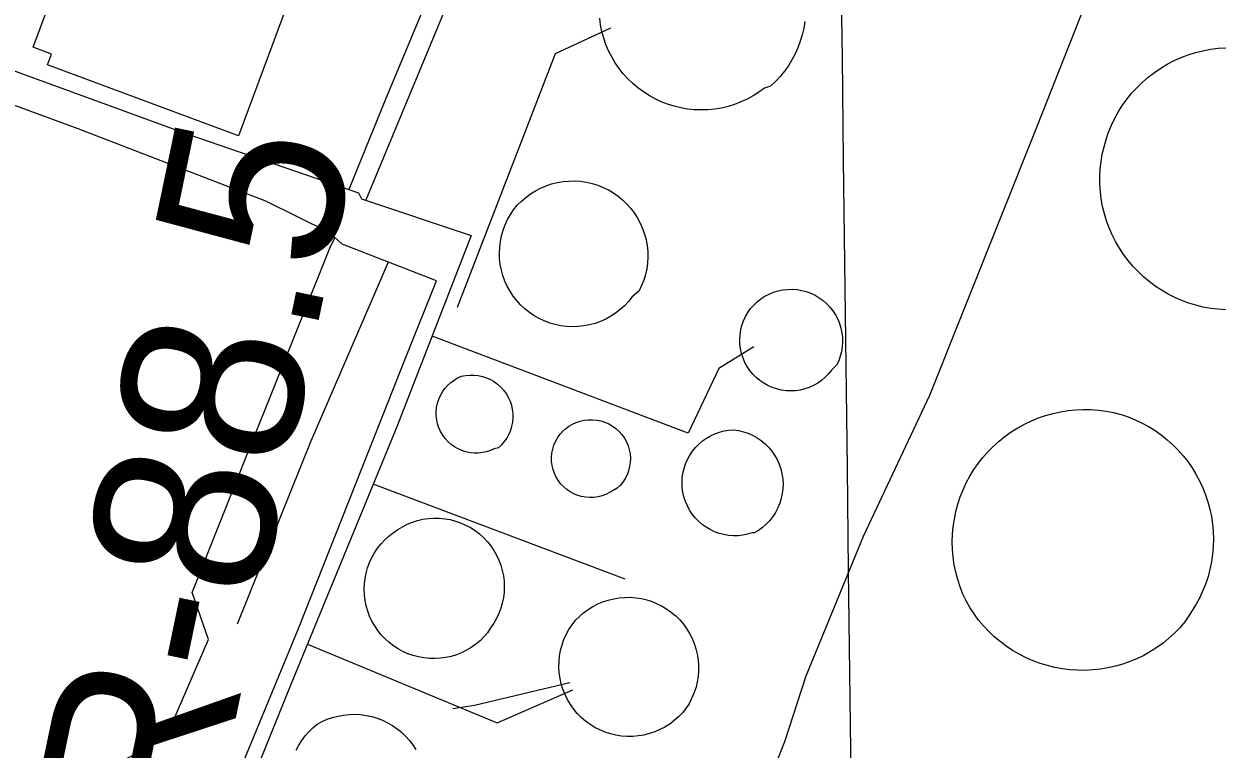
# Model space of a CAD drawing. Extents: x 3704301 to 3742427, y 506229 to 532009.
# Drawn here: x 3713333 to 3713884, y 523132 to 523466 of the extents above; entities that cross this region are included whole.
import ezdxf

# ---------------------------------------------------------------- set-up
doc = ezdxf.new("R2010")
doc.units = 0
for name, color, linetype in [('V-BLDG-OTLN', 7, 'Continuous'), ('V-DOMW-TANK', 7, 'Continuous'), ('V-GRID-MAJR', 7, 'Continuous'), ('V-RIVR-RANG-IDEN', 7, 'Continuous'), ('V-UTIL-LINE', 7, 'Continuous')]:
    doc.layers.add(name, color=color, linetype=linetype)

msp = doc.modelspace()

# ---------------------------------------------------------------- linework, layer by layer
at = {"layer": 'V-BLDG-OTLN'}
msp.add_lwpolyline([(3713362.18, 523504.37), (3713452.81, 523470.63), (3713432.01, 523414.77), (3713343.87, 523447.58), (3713345.7, 523452.5), (3713337.32, 523455.62), (3713355.19, 523503.62), (3713361.09, 523501.42)], close=True, dxfattribs=at)
at = {"layer": 'V-DOMW-TANK'}
for points in [[(3713693.17, 523467.5), (3713692.67, 523464.41), (3713691.97, 523461.35), (3713691.08, 523458.35), (3713689.98, 523455.41), (3713688.7, 523452.55), (3713687.23, 523449.78), (3713685.58, 523447.11), (3713683.77, 523444.56), (3713681.78, 523442.13), (3713679.65, 523439.83), (3713677.36, 523437.69), (3713674.53, 523436.74), (3713672, 523434.88), (3713669.34, 523433.19), (3713666.58, 523431.69), (3713663.72, 523430.37), (3713660.78, 523429.25), (3713657.78, 523428.33), (3713654.72, 523427.6), (3713651.62, 523427.09), (3713648.49, 523426.78), (3713645.34, 523426.68), (3713642.2, 523426.79), (3713639.07, 523427.11), (3713635.97, 523427.64), (3713632.91, 523428.38), (3713629.91, 523429.32), (3713626.98, 523430.45), (3713624.13, 523431.78), (3713621.37, 523433.3), (3713618.72, 523434.99), (3713616.19, 523436.86), (3713613.8, 523438.9), (3713611.54, 523441.09), (3713609.43, 523443.42), (3713607.48, 523445.89), (3713605.71, 523448.49), (3713604.11, 523451.2), (3713602.69, 523454.01), (3713601.47, 523456.9), (3713600.44, 523459.88), (3713599.61, 523462.91), (3713598.99, 523465.99), (3713598.57, 523469.11)], [(3713887.21, 523334.51), (3713883.75, 523334.74), (3713880.3, 523335.16), (3713876.89, 523335.79), (3713873.52, 523336.61), (3713870.2, 523337.62), (3713866.94, 523338.82), (3713863.76, 523340.21), (3713860.67, 523341.78), (3713857.67, 523343.52), (3713854.78, 523345.43), (3713852, 523347.51), (3713849.34, 523349.75), (3713846.82, 523352.13), (3713844.44, 523354.65), (3713842.21, 523357.31), (3713840.13, 523360.09), (3713838.22, 523362.99), (3713836.48, 523365.99), (3713834.92, 523369.09), (3713833.54, 523372.27), (3713832.34, 523375.53), (3713831.33, 523378.85), (3713830.52, 523382.22), (3713829.9, 523385.63), (3713829.48, 523389.08), (3713829.25, 523392.54), (3713829.23, 523396.01), (3713829.41, 523399.48), (3713829.79, 523402.92), (3713830.36, 523406.35), (3713831.14, 523409.73), (3713832.1, 523413.07), (3713833.24, 523416.4), (3713834.58, 523419.67), (3713836.1, 523422.85), (3713837.81, 523425.93), (3713839.7, 523428.91), (3713841.76, 523431.78), (3713843.99, 523434.52), (3713846.37, 523437.12), (3713848.9, 523439.58), (3713851.57, 523441.89), (3713854.37, 523444.04), (3713857.3, 523446.02), (3713860.33, 523447.82), (3713863.46, 523449.44), (3713866.69, 523450.88), (3713869.99, 523452.13), (3713873.36, 523453.18), (3713876.79, 523454.03), (3713880.26, 523454.68), (3713883.76, 523455.13), (3713887.29, 523455.37)], [(3713881.2, 523221.77), (3713880.7, 523218.33), (3713880.01, 523214.92), (3713879.12, 523211.55), (3713878.03, 523208.24), (3713876.76, 523205), (3713875.31, 523201.84), (3713873.67, 523198.76), (3713871.86, 523195.79), (3713869.88, 523192.92), (3713868.47, 523190.56), (3713866.16, 523187.91), (3713863.71, 523185.39), (3713861.11, 523183.02), (3713858.38, 523180.8), (3713855.53, 523178.74), (3713852.56, 523176.86), (3713849.49, 523175.14), (3713846.33, 523173.6), (3713843.08, 523172.26), (3713839.76, 523171.09), (3713836.37, 523170.12), (3713832.94, 523169.35), (3713829.47, 523168.78), (3713825.97, 523168.4), (3713822.46, 523168.23), (3713818.94, 523168.27), (3713815.43, 523168.5), (3713811.94, 523168.94), (3713808.48, 523169.57), (3713805.06, 523170.41), (3713801.7, 523171.43), (3713798.4, 523172.66), (3713795.18, 523174.07), (3713792.04, 523175.66), (3713789, 523177.43), (3713786.06, 523179.37), (3713783.25, 523181.48), (3713780.56, 523183.75), (3713778, 523186.17), (3713775.59, 523188.73), (3713773.33, 523191.42), (3713771.23, 523194.24), (3713769.29, 523197.18), (3713767.53, 523200.22), (3713766.06, 523203.43), (3713764.77, 523206.71), (3713763.68, 523210.07), (3713762.78, 523213.48), (3713762.08, 523216.93), (3713761.58, 523220.42), (3713761.28, 523223.93), (3713761.19, 523227.46), (3713761.29, 523230.98), (3713761.6, 523234.49), (3713762.12, 523237.98), (3713762.83, 523241.44), (3713763.74, 523244.84), (3713764.84, 523248.19), (3713766.14, 523251.47), (3713767.62, 523254.67), (3713769.29, 523257.78), (3713771.13, 523260.79), (3713773.14, 523263.68), (3713775.31, 523266.46), (3713777.65, 523269.1), (3713780.12, 523271.61), (3713782.75, 523273.97), (3713785.5, 523276.17), (3713788.37, 523278.22), (3713791.36, 523280.09), (3713794.45, 523281.79), (3713797.63, 523283.31), (3713800.89, 523284.64), (3713804.23, 523285.78), (3713807.63, 523286.73), (3713811.07, 523287.48), (3713814.55, 523288.03), (3713818.06, 523288.38), (3713821.59, 523288.53), (3713825.11, 523288.47), (3713828.63, 523288.21), (3713832.12, 523287.75), (3713835.59, 523287.08), (3713839, 523286.22), (3713842.3, 523285.11), (3713845.53, 523283.8), (3713848.68, 523282.31), (3713851.73, 523280.64), (3713854.69, 523278.8), (3713857.53, 523276.79), (3713860.25, 523274.62), (3713862.84, 523272.29), (3713865.29, 523269.82), (3713867.6, 523267.21), (3713869.75, 523264.48), (3713871.74, 523261.62), (3713873.56, 523258.65), (3713875.21, 523255.59), (3713876.68, 523252.43), (3713877.96, 523249.19)], [(3713877.96, 523249.19), (3713879.06, 523245.89), (3713879.96, 523242.53), (3713880.66, 523239.12), (3713881.17, 523235.67), (3713881.48, 523232.2), (3713881.58, 523228.72), (3713881.49, 523225.24), (3713881.2, 523221.77)], [(3713458.58, 523131.34), (3713459.76, 523133.65), (3713461.13, 523135.85), (3713462.66, 523137.95), (3713464.37, 523139.91), (3713466.22, 523141.73), (3713468.21, 523143.39), (3713470.52, 523144.62), (3713472.91, 523145.66), (3713475.37, 523146.51), (3713477.9, 523147.17), (3713480.47, 523147.63), (3713483.07, 523147.89), (3713485.68, 523147.95), (3713488.28, 523147.8), (3713490.87, 523147.45), (3713493.42, 523146.9), (3713495.92, 523146.15), (3713498.35, 523145.21), (3713500.71, 523144.08), (3713502.96, 523142.77), (3713505.12, 523141.29), (3713507.15, 523139.64), (3713509.04, 523137.85), (3713510.79, 523135.91), (3713512.38, 523133.84), (3713513.8, 523131.66)]]:
    msp.add_lwpolyline(points, dxfattribs=at)
for points in [[(3713613.46, 523340.39), (3713611.79, 523338.32), (3713609.97, 523336.39), (3713608, 523334.6), (3713605.9, 523332.97), (3713603.68, 523331.52), (3713601.35, 523330.24), (3713598.93, 523329.15), (3713596.43, 523328.25), (3713593.86, 523327.55), (3713591.25, 523327.06), (3713588.61, 523326.77), (3713585.95, 523326.68), (3713583.3, 523326.81), (3713580.67, 523327.14), (3713578.06, 523327.68), (3713575.51, 523328.42), (3713573.03, 523329.36), (3713570.62, 523330.49), (3713568.31, 523331.8), (3713566.12, 523333.3), (3713564.04, 523334.96), (3713562.1, 523336.77), (3713560.31, 523338.74), (3713558.68, 523340.83), (3713557.22, 523343.05), (3713555.94, 523345.38), (3713554.84, 523347.8), (3713553.93, 523350.3), (3713553.23, 523352.86), (3713552.72, 523355.47), (3713552.42, 523358.11), (3713552.33, 523360.76), (3713552.45, 523363.42), (3713552.78, 523366.05), (3713553.31, 523368.66), (3713554.04, 523371.21), (3713554.97, 523373.7), (3713556.09, 523376.11), (3713557.4, 523378.42), (3713558.89, 523380.62), (3713560.54, 523382.71), (3713562.44, 523384.63), (3713564.48, 523386.39), (3713566.65, 523388), (3713568.94, 523389.43), (3713571.34, 523390.67), (3713573.82, 523391.73), (3713576.38, 523392.59), (3713579, 523393.24), (3713581.67, 523393.69), (3713584.36, 523393.93), (3713587.06, 523393.97), (3713589.75, 523393.79), (3713592.43, 523393.4), (3713595.06, 523392.8), (3713597.64, 523392), (3713600.16, 523391), (3713602.58, 523389.81), (3713604.91, 523388.44), (3713607.12, 523386.88), (3713609.2, 523385.16), (3713611.15, 523383.29), (3713612.94, 523381.26), (3713614.56, 523379.11), (3713616.02, 523376.83), (3713617.29, 523374.45), (3713618.37, 523371.98), (3713619.26, 523369.42), (3713619.94, 523366.81), (3713620.42, 523364.16), (3713620.69, 523361.47), (3713620.75, 523358.77), (3713620.6, 523356.08), (3713620.24, 523353.4), (3713619.67, 523350.76), (3713618.89, 523348.18), (3713617.92, 523345.66), (3713616.75, 523343.23)], [(3713705.5, 523306.66), (3713704.12, 523304.96), (3713702.59, 523303.39), (3713700.92, 523301.98), (3713699.13, 523300.73), (3713697.22, 523299.65), (3713695.23, 523298.75), (3713693.16, 523298.04), (3713691.03, 523297.53), (3713688.87, 523297.22), (3713686.68, 523297.11), (3713684.5, 523297.21), (3713682.33, 523297.51), (3713680.2, 523298.01), (3713678.13, 523298.7), (3713676.13, 523299.59), (3713674.22, 523300.66), (3713672.42, 523301.9), (3713670.74, 523303.3), (3713669.2, 523304.86), (3713667.81, 523306.55), (3713666.59, 523308.36), (3713665.54, 523310.28), (3713664.67, 523312.29), (3713663.99, 523314.37), (3713663.51, 523316.5), (3713663.24, 523318.67), (3713663.16, 523320.86), (3713663.29, 523323.04), (3713663.62, 523325.21), (3713664.15, 523327.33), (3713664.88, 523329.39), (3713665.8, 523331.38), (3713666.89, 523333.27), (3713668.16, 523335.05), (3713669.59, 523336.71), (3713671.17, 523338.23), (3713672.88, 523339.59), (3713674.73, 523340.78), (3713676.68, 523341.79), (3713678.72, 523342.62), (3713680.82, 523343.27), (3713682.98, 523343.71), (3713685.16, 523343.95), (3713687.36, 523343.99), (3713689.56, 523343.83), (3713691.73, 523343.47), (3713693.85, 523342.91), (3713695.92, 523342.15), (3713697.91, 523341.21), (3713699.8, 523340.09), (3713701.58, 523338.8), (3713703.24, 523337.35), (3713704.76, 523335.76), (3713706.12, 523334.03), (3713707.32, 523332.19), (3713708.34, 523330.24), (3713709.18, 523328.21), (3713709.83, 523326.11), (3713710.28, 523323.96), (3713710.53, 523321.77), (3713710.58, 523319.57), (3713710.43, 523317.38), (3713710.08, 523315.21), (3713709.53, 523313.08), (3713708.78, 523311.01), (3713707.85, 523309.02)], [(3713549.96, 523270.44), (3713548.21, 523269.65), (3713546.39, 523269.05), (3713544.51, 523268.64), (3713542.6, 523268.43), (3713540.68, 523268.42), (3713538.76, 523268.61), (3713536.88, 523269), (3713535.05, 523269.59), (3713533.29, 523270.36), (3713531.62, 523271.31), (3713530.06, 523272.43), (3713528.62, 523273.7), (3713527.33, 523275.13), (3713526.19, 523276.67), (3713525.22, 523278.33), (3713524.42, 523280.08), (3713523.82, 523281.9), (3713523.4, 523283.78), (3713523.19, 523285.69), (3713523.18, 523287.61), (3713523.36, 523289.52), (3713523.74, 523291.41), (3713524.32, 523293.24), (3713525.09, 523295), (3713526.04, 523296.67), (3713527.15, 523298.23), (3713528.43, 523299.67), (3713529.84, 523300.97), (3713531.39, 523302.11), (3713533.04, 523303.09), (3713534.79, 523303.89), (3713536.72, 523304.27), (3713538.67, 523304.45), (3713540.64, 523304.43), (3713542.59, 523304.21), (3713544.51, 523303.79), (3713546.38, 523303.17), (3713548.17, 523302.36), (3713549.87, 523301.38), (3713551.46, 523300.22), (3713552.92, 523298.9), (3713554.23, 523297.45), (3713555.4, 523295.86), (3713556.39, 523294.17), (3713557.2, 523292.37), (3713557.82, 523290.51), (3713558.25, 523288.59), (3713558.48, 523286.64), (3713558.5, 523284.68), (3713558.33, 523282.72), (3713557.95, 523280.79), (3713557.38, 523278.91), (3713556.62, 523277.1), (3713555.67, 523275.38), (3713554.55, 523273.76), (3713553.27, 523272.27), (3713551.85, 523270.92)], [(3713604.71, 523251.24), (3713603.11, 523250.22), (3713601.41, 523249.37), (3713599.63, 523248.71), (3713597.79, 523248.24), (3713595.91, 523247.97), (3713594.01, 523247.9), (3713592.11, 523248.03), (3713590.24, 523248.36), (3713588.42, 523248.88), (3713586.66, 523249.6), (3713584.98, 523250.5), (3713583.41, 523251.57), (3713581.96, 523252.8), (3713580.65, 523254.17), (3713579.5, 523255.68), (3713578.51, 523257.3), (3713577.69, 523259.01), (3713577.06, 523260.81), (3713576.63, 523262.66), (3713576.39, 523264.54), (3713576.35, 523266.44), (3713576.52, 523268.34), (3713576.88, 523270.2), (3713577.44, 523272.02), (3713578.19, 523273.76), (3713579.12, 523275.42), (3713580.21, 523276.97), (3713581.47, 523278.39), (3713582.87, 523279.68), (3713584.4, 523280.81), (3713586.03, 523281.77), (3713587.77, 523282.55), (3713589.57, 523283.15), (3713591.43, 523283.55), (3713593.32, 523283.75), (3713595.27, 523283.79), (3713597.22, 523283.62), (3713599.14, 523283.24), (3713601.01, 523282.65), (3713602.8, 523281.87), (3713604.5, 523280.89), (3713606.08, 523279.74), (3713607.53, 523278.42), (3713608.83, 523276.95), (3713609.96, 523275.35), (3713610.91, 523273.64), (3713611.67, 523271.83), (3713612.22, 523269.96), (3713612.58, 523268.03), (3713612.72, 523266.08), (3713612.65, 523264.12), (3713612.37, 523262.18), (3713611.88, 523260.29), (3713611.19, 523258.46), (3713610.3, 523256.71), (3713609.23, 523255.07), (3713607.99, 523253.56), (3713606.6, 523252.19)], [(3713668.89, 523231.59), (3713666.77, 523230.97), (3713664.6, 523230.55), (3713662.39, 523230.33), (3713660.18, 523230.3), (3713657.97, 523230.48), (3713655.79, 523230.85), (3713653.66, 523231.42), (3713651.58, 523232.18), (3713649.58, 523233.13), (3713647.67, 523234.26), (3713645.87, 523235.55), (3713644.2, 523236.99), (3713642.66, 523238.59), (3713641.27, 523240.31), (3713640.05, 523242.16), (3713639, 523244.11), (3713638.13, 523246.14), (3713637.44, 523248.24), (3713636.95, 523250.4), (3713636.66, 523252.59), (3713636.56, 523254.8), (3713636.67, 523257.02), (3713636.97, 523259.21), (3713637.47, 523261.36), (3713638.17, 523263.46), (3713639.05, 523265.49), (3713640.11, 523267.43), (3713641.34, 523269.27), (3713642.73, 523270.99), (3713644.28, 523272.58), (3713645.96, 523274.02), (3713647.76, 523275.3), (3713649.67, 523276.42), (3713651.68, 523277.35), (3713653.76, 523278.1), (3713655.9, 523278.67), (3713658.08, 523279.03), (3713660.29, 523279.2), (3713662.57, 523278.86), (3713664.81, 523278.31), (3713667, 523277.57), (3713669.1, 523276.63), (3713671.12, 523275.5), (3713673.02, 523274.19), (3713674.8, 523272.72), (3713676.43, 523271.09), (3713677.91, 523269.33), (3713679.23, 523267.43), (3713680.37, 523265.42), (3713681.32, 523263.32), (3713682.07, 523261.14), (3713682.63, 523258.9), (3713682.98, 523256.62), (3713683.12, 523254.32), (3713683.05, 523252.01), (3713682.78, 523249.72), (3713682.3, 523247.47), (3713681.61, 523245.27), (3713680.73, 523243.14), (3713679.66, 523241.1), (3713678.4, 523239.16), (3713676.98, 523237.34), (3713675.4, 523235.67), (3713673.67, 523234.14), (3713671.81, 523232.78), (3713669.84, 523231.59)], [(3713546.86, 523185.55), (3713545.19, 523183.64), (3713543.38, 523181.86), (3713541.43, 523180.24), (3713539.35, 523178.77), (3713537.17, 523177.47), (3713534.89, 523176.35), (3713532.52, 523175.42), (3713530.1, 523174.68), (3713527.62, 523174.13), (3713525.1, 523173.78), (3713522.56, 523173.63), (3713520.02, 523173.68), (3713517.5, 523173.93), (3713515, 523174.39), (3713512.54, 523175.04), (3713510.15, 523175.88), (3713507.82, 523176.91), (3713505.59, 523178.12), (3713503.46, 523179.51), (3713501.45, 523181.05), (3713499.56, 523182.76), (3713497.82, 523184.6), (3713496.23, 523186.59), (3713494.8, 523188.69), (3713493.54, 523190.89), (3713492.46, 523193.19), (3713491.57, 523195.57), (3713490.87, 523198.01), (3713490.36, 523200.5), (3713490.06, 523203.02), (3713489.95, 523205.56), (3713490.05, 523208.1), (3713490.35, 523210.62), (3713490.84, 523213.11), (3713491.54, 523215.56), (3713492.42, 523217.94), (3713493.49, 523220.24), (3713494.74, 523222.45), (3713496.16, 523224.56), (3713497.75, 523226.54), (3713499.48, 523228.4), (3713501.36, 523230.11), (3713503.37, 523231.66), (3713505.42, 523233.15), (3713507.57, 523234.46), (3713509.83, 523235.6), (3713512.17, 523236.55), (3713514.58, 523237.32), (3713517.04, 523237.89), (3713519.54, 523238.26), (3713522.06, 523238.43), (3713524.59, 523238.4), (3713527.1, 523238.16), (3713529.59, 523237.73), (3713532.04, 523237.09), (3713534.43, 523236.27), (3713536.75, 523235.26), (3713538.97, 523234.06), (3713541.1, 523232.69), (3713543.11, 523231.16), (3713544.99, 523229.46), (3713546.73, 523227.63), (3713548.31, 523225.66), (3713549.74, 523223.57), (3713551, 523221.38), (3713552.07, 523219.09), (3713552.96, 523216.72), (3713553.65, 523214.29), (3713554.15, 523211.81), (3713554.45, 523209.3), (3713554.55, 523206.78), (3713554.44, 523204.25), (3713554.14, 523201.74), (3713553.63, 523199.27), (3713552.93, 523196.84), (3713552.04, 523194.47), (3713550.96, 523192.19), (3713549.7, 523190), (3713548.27, 523187.91)], [(3713639.84, 523152.76), (3713638.36, 523150.63), (3713636.7, 523148.62), (3713634.9, 523146.75), (3713632.94, 523145.03), (3713630.86, 523143.47), (3713628.66, 523142.08), (3713626.36, 523140.87), (3713623.97, 523139.85), (3713621.5, 523139.03), (3713618.98, 523138.4), (3713616.41, 523137.97), (3713613.82, 523137.75), (3713611.22, 523137.74), (3713608.62, 523137.94), (3713606.05, 523138.34), (3713603.52, 523138.94), (3713601.05, 523139.75), (3713598.65, 523140.75), (3713596.34, 523141.94), (3713594.12, 523143.31), (3713592.03, 523144.85), (3713590.06, 523146.55), (3713588.24, 523148.4), (3713586.57, 523150.4), (3713585.06, 523152.52), (3713583.73, 523154.75), (3713582.58, 523157.08), (3713581.62, 523159.5), (3713580.85, 523161.99), (3713580.29, 523164.53), (3713579.93, 523167.1), (3713579.77, 523169.7), (3713579.83, 523172.3), (3713580.08, 523174.89), (3713580.55, 523177.45), (3713581.22, 523179.96), (3713582.09, 523182.41), (3713583.14, 523184.79), (3713584.39, 523187.07), (3713585.81, 523189.25), (3713587.41, 523191.3), (3713589.21, 523193.13), (3713591.16, 523194.82), (3713593.23, 523196.33), (3713595.42, 523197.69), (3713597.7, 523198.86), (3713600.07, 523199.86), (3713602.51, 523200.67), (3713605.01, 523201.28), (3713607.55, 523201.69), (3713610.11, 523201.9), (3713612.68, 523201.91), (3713615.25, 523201.72), (3713617.78, 523201.33), (3713620.29, 523200.73), (3713622.73, 523199.95), (3713625.11, 523198.97), (3713627.41, 523197.81), (3713629.6, 523196.47), (3713631.68, 523194.97), (3713633.65, 523193.31), (3713635.47, 523191.49), (3713637.14, 523189.54), (3713638.66, 523187.47), (3713640, 523185.28), (3713641.18, 523182.99), (3713642.16, 523180.61), (3713642.96, 523178.17), (3713643.57, 523175.67), (3713643.97, 523173.14), (3713644.18, 523170.57), (3713644.18, 523168), (3713643.98, 523165.44), (3713643.58, 523162.9), (3713642.98, 523160.4), (3713642.19, 523157.95)]]:
    msp.add_lwpolyline(points, close=True, dxfattribs=at)
at = {"layer": 'V-GRID-MAJR'}
msp.add_spline([(3713850.36, 511710.7), (3713778.1, 517769.29), (3713705.82, 523829.82), (3713633.53, 529890.36), (3713633.51, 529892.28)], degree=3, dxfattribs=at)
at = {"layer": 'V-UTIL-LINE'}
msp.add_line((3713610.26, 523210.35), (3713494.1, 523254.06), dxfattribs=at)
for points in [[(3714016.96, 523931.63), (3713972.07, 523903.6), (3713927.31, 523817.36), (3713872.24, 523692.29), (3713820.92, 523582.36), (3713706.75, 523627.53), (3713648.02, 523649.15), (3713584.18, 523627.23), (3713548.87, 523549.06), (3713499.93, 523432.05), (3713482.83, 523390)], [(3713490.66, 523384.98), (3713544.69, 523514.97), (3713586.56, 523622.03), (3713645.2, 523642.05), (3713763.63, 523593.59), (3713829.47, 523568.66), (3713829.47, 523567.24), (3713851.74, 523557.83), (3713842.79, 523537.93), (3713849.9, 523535.58), (3713859.78, 523560.21), (3713833.24, 523572.93), (3713828.98, 523576.23), (3713873.69, 523679.98), (3713908.05, 523756.73), (3713945.71, 523842.96), (3713973.5, 523899.34), (3714019.34, 523927.85)], [(3713848.46, 523541.26), (3713800.01, 523418.57), (3713750.62, 523294.93), (3713720.01, 523230.02), (3713693.66, 523165.59)], [(3713229.58, 523481.09), (3713408.16, 523415.73), (3713487.26, 523388.47), (3713488.68, 523385.64), (3713539.36, 523368.72), (3713505.02, 523280.61), (3713456.09, 523161.71), (3713390.69, 522999.69), (3713372.35, 522953.74), (3713367.16, 522946.63), (3713360.08, 522936.68), (3713354.87, 522940.92), (3713366.19, 522957.04), (3713385.48, 523004.89), (3713418.41, 523087.79), (3713459.34, 523186.8), (3713509.68, 523313.75), (3713523.32, 523347.86), (3713479.74, 523364.79), (3713474.05, 523369.98), (3713444.67, 523384.59), (3713357.98, 523417.98), (3713226.3, 523466.41)], [(3713603.5, 523464.48), (3713577.97, 523452.58), (3713532.82, 523335.58)], [(3713238.94, 522929.29), (3713223.59, 523017.28), (3713271.29, 523056.2), (3713328.46, 523100.83), (3713386.59, 523130.78), (3713401.71, 523144.54), (3713418.18, 523182.44), (3713410.56, 523204.19), (3713436.43, 523269.09), (3713474.07, 523362.89), (3713476.49, 523367.76)], [(3713501.08, 523356.5), (3713465.29, 523273.9), (3713431.41, 523189.57)], [(3713669.63, 523317.45), (3713653.57, 523307.47), (3713639.44, 523277.62), (3713521.28, 523322.31)], [(3713463.75, 523180.33), (3713551.26, 523143.95), (3713586.24, 523159.18)], [(3713693.66, 523165.59), (3713683.79, 523135.28), (3713630.16, 522999.79), (3713612.27, 522961.42), (3713449.47, 522961.97), (3713403.09, 522961.86), (3713402.64, 522951.92), (3713346.77, 522961.73), (3713328.79, 522959.79), (3713321.7, 522958.36), (3713307.02, 522961.16), (3713297.07, 522965.87)], [(3713584.82, 523162.49), (3713540.83, 523151.97), (3713530.89, 523150.53)]]:
    msp.add_lwpolyline(points, dxfattribs=at)

# ---------------------------------------------------------------- texts
at = {"layer": 'V-RIVR-RANG-IDEN'}
msp.add_text('R-88.5', height=83, rotation=78.2295, dxfattribs=at).set_placement((3713417.87, 523084.4))

doc.saveas('drawing.dxf')
